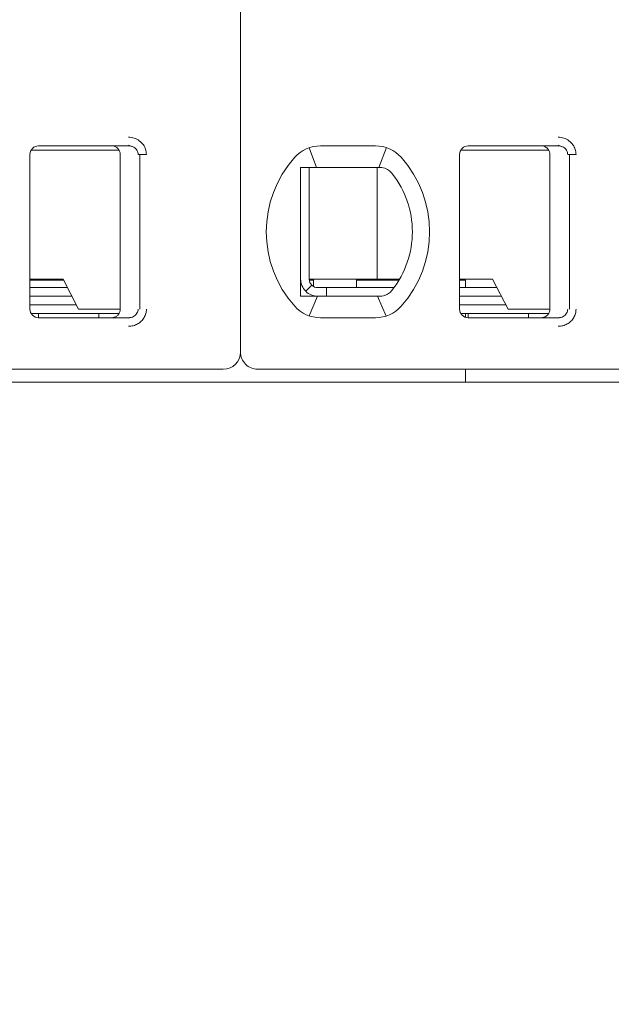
# Model space of a CAD drawing. Header units: millimetres. Extents: x -1114 to 1396, y -630 to 631.
# Tile 425 of 656: x 392 to 399, y -497 to -485. Entities that reach past the tile are written whole.
import ezdxf

# ---------------------------------------------------------------- set-up
doc = ezdxf.new("R2010")
doc.units = ezdxf.units.MM
doc.header["$MEASUREMENT"] = 0

msp = doc.modelspace()

# ---------------------------------------------------------------- linework, layer by layer
at = {"lineweight": 18}
for points, knots in [([(1038.9843, -629.7647), (1038.9843, -629.7647), (-1111.4882, -629.7647), (-1111.4882, -629.7647), (-1111.4882, -629.7647), (-1111.4882, -629.7647), (-1111.4882, 630.7883), (-1111.4882, 630.7883), (-1111.4882, 630.7883), (-1111.4882, 630.7883), (1038.9843, 630.7883), (1038.9843, 630.7883)], [0, 0, 0, 0, 0.3333333, 0.3333333, 0.3333333, 0.3333333, 0.6666667, 0.6666667, 0.6666667, 0.6666667, 1, 1, 1, 1]), ([(393.5927, -486.8466), (393.6147, -486.8464), (393.6358, -486.8497), (393.6569, -486.8565), (393.6569, -486.8565), (393.678, -486.8633), (393.6991, -486.8735), (393.7177, -486.8871), (393.7177, -486.8871), (393.7362, -486.9008), (393.7523, -486.9177), (393.7645, -486.935), (393.7645, -486.935), (393.7767, -486.9522), (393.785, -486.9697), (393.7907, -486.9882), (393.7907, -486.9882), (393.7965, -487.0067), (393.7996, -487.0263), (393.7997, -487.0466)], [0, 0, 0, 0, 0.2, 0.2, 0.2, 0.2, 0.4, 0.4, 0.4, 0.4, 0.6, 0.6, 0.6, 0.6, 0.8, 0.8, 0.8, 0.8, 1, 1, 1, 1]), ([(398.5927, -486.8466), (398.6147, -486.8464), (398.6358, -486.8497), (398.6569, -486.8565), (398.6569, -486.8565), (398.678, -486.8633), (398.6991, -486.8735), (398.7177, -486.8871), (398.7177, -486.8871), (398.7362, -486.9008), (398.7523, -486.9177), (398.7645, -486.935), (398.7645, -486.935), (398.7767, -486.9522), (398.785, -486.9697), (398.7907, -486.9882), (398.7907, -486.9882), (398.7965, -487.0067), (398.7996, -487.0263), (398.7997, -487.0466)], [0, 0, 0, 0, 0.2, 0.2, 0.2, 0.2, 0.4, 0.4, 0.4, 0.4, 0.6, 0.6, 0.6, 0.6, 0.8, 0.8, 0.8, 0.8, 1, 1, 1, 1]), ([(392.5452, -486.9466), (392.5187, -486.9466), (392.4933, -486.9571), (392.4745, -486.9759), (392.4745, -486.9759), (392.4558, -486.9946), (392.4452, -487.0201), (392.4452, -487.0466)], [0, 0, 0, 0, 0.5, 0.5, 0.5, 0.5, 1, 1, 1, 1]), ([(392.5452, -486.9466), (392.5187, -486.9466), (392.4933, -486.9571), (392.4745, -486.9759), (392.4745, -486.9759), (392.4558, -486.9946), (392.4452, -487.0201), (392.4452, -487.0466)], [0, 0, 0, 0, 0.5, 0.5, 0.5, 0.5, 1, 1, 1, 1]), ([(393.3952, -486.9466), (393.4058, -486.9466), (393.4162, -486.9483), (393.4262, -486.9515), (393.4262, -486.9515), (393.4362, -486.9548), (393.4457, -486.9596), (393.4541, -486.9658), (393.4541, -486.9658), (393.4626, -486.9719), (393.4701, -486.9794), (393.4762, -486.9879), (393.4762, -486.9879), (393.4823, -486.9964), (393.4872, -487.0059), (393.4904, -487.0158), (393.4904, -487.0158), (393.4936, -487.0258), (393.4952, -487.0362), (393.4952, -487.0466)], [0, 0, 0, 0, 0.2, 0.2, 0.2, 0.2, 0.4, 0.4, 0.4, 0.4, 0.6, 0.6, 0.6, 0.6, 0.8, 0.8, 0.8, 0.8, 1, 1, 1, 1]), ([(393.5927, -486.9466), (393.6014, -486.9466), (393.6102, -486.9475), (393.6187, -486.9494), (393.6187, -486.9494), (393.627, -486.9512), (393.6352, -486.954), (393.6429, -486.9575), (393.6429, -486.9575), (393.6505, -486.961), (393.6577, -486.9654), (393.6642, -486.9704), (393.6642, -486.9704), (393.6704, -486.9752), (393.676, -486.9806), (393.6809, -486.9865), (393.6809, -486.9865), (393.6855, -486.9919), (393.6894, -486.9978), (393.6926, -487.0041), (393.6926, -487.0041), (393.6959, -487.0103), (393.6984, -487.0169), (393.7002, -487.0236), (393.7002, -487.0236), (393.7021, -487.0312), (393.7031, -487.0389), (393.7031, -487.0466)], [0, 0, 0, 0, 0.1428571, 0.1428571, 0.1428571, 0.1428571, 0.2857143, 0.2857143, 0.2857143, 0.2857143, 0.4285714, 0.4285714, 0.4285714, 0.4285714, 0.5714286, 0.5714286, 0.5714286, 0.5714286, 0.7142857, 0.7142857, 0.7142857, 0.7142857, 0.8571429, 0.8571429, 0.8571429, 0.8571429, 1, 1, 1, 1]), ([(397.5452, -486.9466), (397.5187, -486.9466), (397.4933, -486.9571), (397.4745, -486.9759), (397.4745, -486.9759), (397.4558, -486.9946), (397.4452, -487.0201), (397.4452, -487.0466)], [0, 0, 0, 0, 0.5, 0.5, 0.5, 0.5, 1, 1, 1, 1]), ([(397.5452, -486.9466), (397.5187, -486.9466), (397.4933, -486.9571), (397.4745, -486.9759), (397.4745, -486.9759), (397.4558, -486.9946), (397.4452, -487.0201), (397.4452, -487.0466)], [0, 0, 0, 0, 0.5, 0.5, 0.5, 0.5, 1, 1, 1, 1]), ([(398.3952, -486.9466), (398.4058, -486.9466), (398.4162, -486.9483), (398.4262, -486.9515), (398.4262, -486.9515), (398.4362, -486.9548), (398.4457, -486.9596), (398.4541, -486.9658), (398.4541, -486.9658), (398.4626, -486.9719), (398.4701, -486.9794), (398.4762, -486.9879), (398.4762, -486.9879), (398.4823, -486.9964), (398.4872, -487.0059), (398.4904, -487.0158), (398.4904, -487.0158), (398.4936, -487.0258), (398.4952, -487.0362), (398.4952, -487.0466)], [0, 0, 0, 0, 0.2, 0.2, 0.2, 0.2, 0.4, 0.4, 0.4, 0.4, 0.6, 0.6, 0.6, 0.6, 0.8, 0.8, 0.8, 0.8, 1, 1, 1, 1]), ([(398.5927, -486.9466), (398.6014, -486.9466), (398.6102, -486.9475), (398.6187, -486.9494), (398.6187, -486.9494), (398.627, -486.9512), (398.6352, -486.954), (398.6429, -486.9575), (398.6429, -486.9575), (398.6505, -486.961), (398.6577, -486.9654), (398.6642, -486.9704), (398.6642, -486.9704), (398.6704, -486.9752), (398.676, -486.9806), (398.6809, -486.9865), (398.6809, -486.9865), (398.6855, -486.9919), (398.6894, -486.9978), (398.6926, -487.0041), (398.6926, -487.0041), (398.6959, -487.0103), (398.6984, -487.0169), (398.7002, -487.0236), (398.7002, -487.0236), (398.7021, -487.0312), (398.7031, -487.0389), (398.7031, -487.0466)], [0, 0, 0, 0, 0.1428571, 0.1428571, 0.1428571, 0.1428571, 0.2857143, 0.2857143, 0.2857143, 0.2857143, 0.4285714, 0.4285714, 0.4285714, 0.4285714, 0.5714286, 0.5714286, 0.5714286, 0.5714286, 0.7142857, 0.7142857, 0.7142857, 0.7142857, 0.8571429, 0.8571429, 0.8571429, 0.8571429, 1, 1, 1, 1]), ([(395.5952, -487.1966), (395.602, -487.1966), (395.6088, -487.1966), (395.6156, -487.1966), (395.6156, -487.1966), (395.6224, -487.1966), (395.6292, -487.1966), (395.6361, -487.1966), (395.6361, -487.1966), (395.643, -487.1966), (395.6498, -487.1966), (395.6567, -487.1966)], [0, 0, 0, 0, 0.3333333, 0.3333333, 0.3333333, 0.3333333, 0.6666667, 0.6666667, 0.6666667, 0.6666667, 1, 1, 1, 1]), ([(395.5952, -487.1966), (395.5952, -487.2475), (395.5952, -487.3), (395.5952, -487.355), (395.5952, -487.355), (395.5952, -487.3824), (395.5952, -487.4105), (395.5952, -487.4395), (395.5952, -487.4395), (395.5952, -487.4539), (395.5952, -487.4686), (395.5952, -487.4835), (395.5952, -487.4835), (395.5952, -487.4984), (395.5952, -487.5136), (395.5952, -487.529), (395.5952, -487.529), (395.5952, -487.5597), (395.5952, -487.5913), (395.5952, -487.624), (395.5952, -487.624), (395.5952, -487.6567), (395.5952, -487.6905), (395.5952, -487.7259), (395.5952, -487.7259), (395.5952, -487.7436), (395.5952, -487.7615), (395.5952, -487.7796), (395.5952, -487.7796), (395.5952, -487.7977), (395.5952, -487.816), (395.5952, -487.8345), (395.5952, -487.8345), (395.5952, -487.853), (395.5952, -487.8717), (395.5952, -487.8907), (395.5952, -487.8907), (395.5952, -487.9097), (395.5952, -487.9289), (395.5952, -487.9479), (395.5952, -487.9479), (395.5952, -487.986), (395.5952, -488.0235), (395.5952, -488.0606), (395.5952, -488.0606), (395.5952, -488.0699), (395.5952, -488.0791), (395.5952, -488.0883), (395.5952, -488.0883), (395.5952, -488.0975), (395.5952, -488.1067), (395.5952, -488.1158), (395.5952, -488.1158), (395.5952, -488.134), (395.5952, -488.1519), (395.5952, -488.1693), (395.5952, -488.1693), (395.5952, -488.2043), (395.5952, -488.2379), (395.5952, -488.2706), (395.5952, -488.2706), (395.5952, -488.2869), (395.5952, -488.303), (395.5952, -488.3189), (395.5952, -488.3189), (395.5952, -488.3347), (395.5952, -488.3504), (395.5952, -488.3657), (395.5952, -488.3657), (395.5952, -488.3964), (395.5952, -488.4259), (395.5952, -488.4547), (395.5952, -488.4547), (395.5952, -488.4835), (395.5952, -488.5114), (395.5952, -488.5388), (395.5952, -488.5388), (395.5952, -488.5935), (395.5952, -488.6458), (395.5952, -488.6966)], [0, 0, 0, 0, 0.05, 0.05, 0.05, 0.05, 0.1, 0.1, 0.1, 0.1, 0.15, 0.15, 0.15, 0.15, 0.2, 0.2, 0.2, 0.2, 0.25, 0.25, 0.25, 0.25, 0.3, 0.3, 0.3, 0.3, 0.35, 0.35, 0.35, 0.35, 0.4, 0.4, 0.4, 0.4, 0.45, 0.45, 0.45, 0.45, 0.5, 0.5, 0.5, 0.5, 0.55, 0.55, 0.55, 0.55, 0.6, 0.6, 0.6, 0.6, 0.65, 0.65, 0.65, 0.65, 0.7, 0.7, 0.7, 0.7, 0.75, 0.75, 0.75, 0.75, 0.8, 0.8, 0.8, 0.8, 0.85, 0.85, 0.85, 0.85, 0.9, 0.9, 0.9, 0.9, 0.95, 0.95, 0.95, 0.95, 1, 1, 1, 1]), ([(395.8244, -487.1966), (395.8193, -487.1966), (395.8141, -487.1966), (395.8088, -487.1966), (395.8088, -487.1966), (395.8035, -487.1966), (395.7982, -487.1966), (395.7928, -487.1966), (395.7928, -487.1966), (395.7874, -487.1966), (395.7819, -487.1966), (395.7763, -487.1966), (395.7763, -487.1966), (395.7706, -487.1966), (395.7648, -487.1966), (395.7588, -487.1966), (395.7588, -487.1966), (395.7529, -487.1966), (395.7467, -487.1966), (395.7405, -487.1966), (395.7405, -487.1966), (395.7342, -487.1966), (395.7278, -487.1966), (395.7212, -487.1966), (395.7212, -487.1966), (395.7146, -487.1966), (395.7078, -487.1966), (395.7009, -487.1966), (395.7009, -487.1966), (395.6939, -487.1966), (395.6868, -487.1966), (395.6794, -487.1966), (395.6794, -487.1966), (395.6721, -487.1966), (395.6645, -487.1966), (395.6567, -487.1966)], [0, 0, 0, 0, 0.1111111, 0.1111111, 0.1111111, 0.1111111, 0.2222222, 0.2222222, 0.2222222, 0.2222222, 0.3333333, 0.3333333, 0.3333333, 0.3333333, 0.4444444, 0.4444444, 0.4444444, 0.4444444, 0.5555556, 0.5555556, 0.5555556, 0.5555556, 0.6666667, 0.6666667, 0.6666667, 0.6666667, 0.7777778, 0.7777778, 0.7777778, 0.7777778, 0.8888889, 0.8888889, 0.8888889, 0.8888889, 1, 1, 1, 1]), ([(396.5076, -487.1966), (396.5029, -487.1966), (396.4983, -487.1966), (396.4936, -487.1966), (396.4936, -487.1966), (396.4889, -487.1966), (396.4843, -487.1966), (396.4797, -487.1966), (396.4797, -487.1966), (396.4751, -487.1966), (396.4706, -487.1966), (396.4661, -487.1966)], [0, 0, 0, 0, 0.3333333, 0.3333333, 0.3333333, 0.3333333, 0.6666667, 0.6666667, 0.6666667, 0.6666667, 1, 1, 1, 1]), ([(396.6053, -487.2221), (396.595, -487.2163), (396.5843, -487.2115), (396.5735, -487.2078), (396.5735, -487.2078), (396.5627, -487.204), (396.5517, -487.2012), (396.5407, -487.1994), (396.5407, -487.1994), (396.5297, -487.1975), (396.5186, -487.1966), (396.5076, -487.1966)], [0, 0, 0, 0, 0.3333333, 0.3333333, 0.3333333, 0.3333333, 0.6666667, 0.6666667, 0.6666667, 0.6666667, 1, 1, 1, 1]), ([(396.6659, -487.2744), (396.6607, -487.2676), (396.6549, -487.261), (396.6486, -487.2547), (396.6486, -487.2547), (396.6423, -487.2485), (396.6355, -487.2425), (396.6282, -487.237), (396.6282, -487.237), (396.621, -487.2316), (396.6133, -487.2266), (396.6053, -487.2221)], [0, 0, 0, 0, 0.3333333, 0.3333333, 0.3333333, 0.3333333, 0.6666667, 0.6666667, 0.6666667, 0.6666667, 1, 1, 1, 1]), ([(395.5952, -488.4966), (395.5952, -488.5496), (395.6163, -488.6005), (395.6538, -488.638), (395.6538, -488.638), (395.6913, -488.6755), (395.7422, -488.6966), (395.7952, -488.6966)], [0, 0, 0, 0, 0.5, 0.5, 0.5, 0.5, 1, 1, 1, 1]), ([(395.6952, -488.4966), (395.6952, -488.5231), (395.7058, -488.5486), (395.7245, -488.5673), (395.7245, -488.5673), (395.7433, -488.5861), (395.7687, -488.5966), (395.7952, -488.5966)], [0, 0, 0, 0, 0.5, 0.5, 0.5, 0.5, 1, 1, 1, 1]), ([(396.6053, -488.6711), (396.5952, -488.6768), (396.5847, -488.6815), (396.574, -488.6853), (396.574, -488.6853), (396.5632, -488.6891), (396.5523, -488.6919), (396.5412, -488.6938), (396.5412, -488.6938), (396.5301, -488.6957), (396.5189, -488.6966), (396.5076, -488.6966)], [0, 0, 0, 0, 0.3333333, 0.3333333, 0.3333333, 0.3333333, 0.6666667, 0.6666667, 0.6666667, 0.6666667, 1, 1, 1, 1]), ([(396.6053, -488.6711), (396.6136, -488.6665), (396.6214, -488.6613), (396.6287, -488.6558), (396.6287, -488.6558), (396.636, -488.6502), (396.6428, -488.6443), (396.649, -488.6381), (396.649, -488.6381), (396.6552, -488.6319), (396.6608, -488.6254), (396.6659, -488.6188)], [0, 0, 0, 0, 0.3333333, 0.3333333, 0.3333333, 0.3333333, 0.6666667, 0.6666667, 0.6666667, 0.6666667, 1, 1, 1, 1]), ([(395.5952, -488.6966), (395.6021, -488.6966), (395.609, -488.6966), (395.6158, -488.6966), (395.6158, -488.6966), (395.6227, -488.6966), (395.6295, -488.6966), (395.6363, -488.6966), (395.6363, -488.6966), (395.6431, -488.6966), (395.6499, -488.6966), (395.6567, -488.6966)], [0, 0, 0, 0, 0.3333333, 0.3333333, 0.3333333, 0.3333333, 0.6666667, 0.6666667, 0.6666667, 0.6666667, 1, 1, 1, 1]), ([(395.6567, -488.6966), (395.6645, -488.6966), (395.6721, -488.6966), (395.6794, -488.6966), (395.6794, -488.6966), (395.6868, -488.6966), (395.6939, -488.6966), (395.7009, -488.6966), (395.7009, -488.6966), (395.7078, -488.6966), (395.7146, -488.6966), (395.7212, -488.6966), (395.7212, -488.6966), (395.7278, -488.6966), (395.7342, -488.6966), (395.7404, -488.6966), (395.7404, -488.6966), (395.7467, -488.6966), (395.7529, -488.6966), (395.7588, -488.6966), (395.7588, -488.6966), (395.7648, -488.6966), (395.7706, -488.6966), (395.7763, -488.6966), (395.7763, -488.6966), (395.7819, -488.6966), (395.7874, -488.6966), (395.7928, -488.6966), (395.7928, -488.6966), (395.7982, -488.6966), (395.8035, -488.6966), (395.8088, -488.6966), (395.8088, -488.6966), (395.8141, -488.6966), (395.8193, -488.6966), (395.8244, -488.6966)], [0, 0, 0, 0, 0.1111111, 0.1111111, 0.1111111, 0.1111111, 0.2222222, 0.2222222, 0.2222222, 0.2222222, 0.3333333, 0.3333333, 0.3333333, 0.3333333, 0.4444444, 0.4444444, 0.4444444, 0.4444444, 0.5555556, 0.5555556, 0.5555556, 0.5555556, 0.6666667, 0.6666667, 0.6666667, 0.6666667, 0.7777778, 0.7777778, 0.7777778, 0.7777778, 0.8888889, 0.8888889, 0.8888889, 0.8888889, 1, 1, 1, 1]), ([(396.4661, -488.6966), (396.4706, -488.6966), (396.4751, -488.6966), (396.4797, -488.6966), (396.4797, -488.6966), (396.4843, -488.6966), (396.489, -488.6966), (396.4936, -488.6966), (396.4936, -488.6966), (396.4983, -488.6966), (396.503, -488.6966), (396.5076, -488.6966)], [0, 0, 0, 0, 0.3333333, 0.3333333, 0.3333333, 0.3333333, 0.6666667, 0.6666667, 0.6666667, 0.6666667, 1, 1, 1, 1]), ([(392.4452, -488.8466), (392.4452, -488.8731), (392.4558, -488.8986), (392.4745, -488.9173), (392.4745, -488.9173), (392.4933, -488.9361), (392.5187, -488.9466), (392.5452, -488.9466)], [0, 0, 0, 0, 0.5, 0.5, 0.5, 0.5, 1, 1, 1, 1]), ([(392.4452, -488.8466), (392.4452, -488.8731), (392.4558, -488.8986), (392.4745, -488.9173), (392.4745, -488.9173), (392.4933, -488.9361), (392.5187, -488.9466), (392.5452, -488.9466)], [0, 0, 0, 0, 0.5, 0.5, 0.5, 0.5, 1, 1, 1, 1]), ([(393.4952, -488.8466), (393.4952, -488.857), (393.4936, -488.8675), (393.4904, -488.8774), (393.4904, -488.8774), (393.4872, -488.8874), (393.4823, -488.8968), (393.4762, -488.9053), (393.4762, -488.9053), (393.4701, -488.9138), (393.4627, -488.9212), (393.4542, -488.9274), (393.4542, -488.9274), (393.4458, -488.9335), (393.4363, -488.9384), (393.4263, -488.9416), (393.4263, -488.9416), (393.4164, -488.9449), (393.4058, -488.9466), (393.3952, -488.9466)], [0, 0, 0, 0, 0.2, 0.2, 0.2, 0.2, 0.4, 0.4, 0.4, 0.4, 0.6, 0.6, 0.6, 0.6, 0.8, 0.8, 0.8, 0.8, 1, 1, 1, 1]), ([(393.7031, -488.8466), (393.7031, -488.8551), (393.7019, -488.8636), (393.6996, -488.8718), (393.6996, -488.8718), (393.6972, -488.88), (393.6937, -488.8878), (393.6893, -488.8951), (393.6893, -488.8951), (393.6847, -488.9026), (393.6791, -488.9095), (393.6726, -488.9156), (393.6726, -488.9156), (393.666, -488.9219), (393.6586, -488.9273), (393.6505, -488.9318), (393.6505, -488.9318), (393.6419, -488.9366), (393.6327, -488.9402), (393.6231, -488.9427), (393.6231, -488.9427), (393.6132, -488.9453), (393.6029, -488.9466), (393.5927, -488.9466)], [0, 0, 0, 0, 0.1666667, 0.1666667, 0.1666667, 0.1666667, 0.3333333, 0.3333333, 0.3333333, 0.3333333, 0.5, 0.5, 0.5, 0.5, 0.6666667, 0.6666667, 0.6666667, 0.6666667, 0.8333333, 0.8333333, 0.8333333, 0.8333333, 1, 1, 1, 1]), ([(393.7997, -488.8466), (393.7997, -488.864), (393.7975, -488.8808), (393.793, -488.8973), (393.793, -488.8973), (393.7884, -488.9139), (393.7816, -488.9302), (393.7728, -488.9453), (393.7728, -488.9453), (393.7639, -488.9604), (393.7532, -488.9743), (393.7403, -488.9868), (393.7403, -488.9868), (393.7275, -488.9994), (393.7126, -489.0105), (393.6969, -489.0194), (393.6969, -489.0194), (393.6812, -489.0283), (393.6647, -489.035), (393.6473, -489.0395), (393.6473, -489.0395), (393.63, -489.044), (393.6118, -489.0464), (393.5927, -489.0466)], [0, 0, 0, 0, 0.1666667, 0.1666667, 0.1666667, 0.1666667, 0.3333333, 0.3333333, 0.3333333, 0.3333333, 0.5, 0.5, 0.5, 0.5, 0.6666667, 0.6666667, 0.6666667, 0.6666667, 0.8333333, 0.8333333, 0.8333333, 0.8333333, 1, 1, 1, 1]), ([(397.4452, -488.8466), (397.4452, -488.8731), (397.4558, -488.8986), (397.4745, -488.9173), (397.4745, -488.9173), (397.4933, -488.9361), (397.5187, -488.9466), (397.5452, -488.9466)], [0, 0, 0, 0, 0.5, 0.5, 0.5, 0.5, 1, 1, 1, 1]), ([(397.4452, -488.8466), (397.4452, -488.8731), (397.4558, -488.8986), (397.4745, -488.9173), (397.4745, -488.9173), (397.4933, -488.9361), (397.5187, -488.9466), (397.5452, -488.9466)], [0, 0, 0, 0, 0.5, 0.5, 0.5, 0.5, 1, 1, 1, 1]), ([(398.4952, -488.8466), (398.4952, -488.857), (398.4936, -488.8675), (398.4904, -488.8774), (398.4904, -488.8774), (398.4872, -488.8874), (398.4823, -488.8968), (398.4762, -488.9053), (398.4762, -488.9053), (398.4701, -488.9138), (398.4627, -488.9212), (398.4542, -488.9274), (398.4542, -488.9274), (398.4458, -488.9335), (398.4363, -488.9384), (398.4263, -488.9416), (398.4263, -488.9416), (398.4164, -488.9449), (398.4058, -488.9466), (398.3952, -488.9466)], [0, 0, 0, 0, 0.2, 0.2, 0.2, 0.2, 0.4, 0.4, 0.4, 0.4, 0.6, 0.6, 0.6, 0.6, 0.8, 0.8, 0.8, 0.8, 1, 1, 1, 1]), ([(398.7031, -488.8466), (398.7031, -488.8551), (398.7019, -488.8636), (398.6996, -488.8718), (398.6996, -488.8718), (398.6972, -488.88), (398.6937, -488.8878), (398.6893, -488.8951), (398.6893, -488.8951), (398.6847, -488.9026), (398.6791, -488.9095), (398.6726, -488.9156), (398.6726, -488.9156), (398.666, -488.9219), (398.6586, -488.9273), (398.6505, -488.9318), (398.6505, -488.9318), (398.6419, -488.9366), (398.6327, -488.9402), (398.6231, -488.9427), (398.6231, -488.9427), (398.6132, -488.9453), (398.6029, -488.9466), (398.5927, -488.9466)], [0, 0, 0, 0, 0.1666667, 0.1666667, 0.1666667, 0.1666667, 0.3333333, 0.3333333, 0.3333333, 0.3333333, 0.5, 0.5, 0.5, 0.5, 0.6666667, 0.6666667, 0.6666667, 0.6666667, 0.8333333, 0.8333333, 0.8333333, 0.8333333, 1, 1, 1, 1]), ([(398.7997, -488.8466), (398.7997, -488.864), (398.7975, -488.8808), (398.793, -488.8973), (398.793, -488.8973), (398.7884, -488.9139), (398.7816, -488.9302), (398.7728, -488.9453), (398.7728, -488.9453), (398.7639, -488.9604), (398.7532, -488.9743), (398.7403, -488.9868), (398.7403, -488.9868), (398.7275, -488.9994), (398.7126, -489.0105), (398.6969, -489.0194), (398.6969, -489.0194), (398.6812, -489.0283), (398.6647, -489.035), (398.6473, -489.0395), (398.6473, -489.0395), (398.63, -489.044), (398.6118, -489.0464), (398.5927, -489.0466)], [0, 0, 0, 0, 0.1666667, 0.1666667, 0.1666667, 0.1666667, 0.3333333, 0.3333333, 0.3333333, 0.3333333, 0.5, 0.5, 0.5, 0.5, 0.6666667, 0.6666667, 0.6666667, 0.6666667, 0.8333333, 0.8333333, 0.8333333, 0.8333333, 1, 1, 1, 1]), ([(394.8952, -489.3466), (394.8952, -489.3996), (394.9163, -489.4505), (394.9538, -489.488), (394.9538, -489.488), (394.9913, -489.5255), (395.0422, -489.5466), (395.0952, -489.5466)], [0, 0, 0, 0, 0.5, 0.5, 0.5, 0.5, 1, 1, 1, 1])]:
    msp.add_open_spline(points, degree=3, knots=knots, dxfattribs=at)
for points in [[(394.8952, -478.9266), (394.8952, -478.9266), (394.8952, -489.3466), (394.8952, -489.3466)], [(394.8952, -478.9266), (394.8952, -478.9266), (394.8952, -489.3466), (394.8952, -489.3466)], [(392.5452, -486.9466), (392.5452, -486.9466), (393.5927, -486.9466), (393.5927, -486.9466)], [(392.5452, -486.9466), (392.5452, -486.9466), (393.5927, -486.9466), (393.5927, -486.9466)], [(393.5927, -486.9466), (393.5927, -486.9466), (393.3952, -486.9466), (393.3952, -486.9466)], [(393.5916, -486.9397), (393.5916, -486.9397), (393.6353, -486.9544), (393.6353, -486.9544)], [(395.8244, -486.9466), (395.7106, -486.9466), (395.6022, -486.9951), (395.5263, -487.0799)], [(395.8244, -486.9466), (395.7106, -486.9466), (395.6022, -486.9951), (395.5263, -487.0799)], [(395.6937, -486.9686), (395.6937, -486.9686), (395.7781, -487.1966), (395.7781, -487.1966)], [(395.8244, -486.9466), (395.8244, -486.9466), (396.4661, -486.9466), (396.4661, -486.9466)], [(395.8244, -486.9466), (395.8244, -486.9466), (396.4661, -486.9466), (396.4661, -486.9466)], [(396.7642, -487.0799), (396.6883, -486.9951), (396.5799, -486.9466), (396.4661, -486.9466)], [(396.7642, -487.0799), (396.6883, -486.9951), (396.5799, -486.9466), (396.4661, -486.9466)], [(396.5069, -487.1966), (396.5069, -487.1966), (396.5925, -486.9671), (396.5925, -486.9671)], [(397.5452, -486.9466), (397.5452, -486.9466), (398.5927, -486.9466), (398.5927, -486.9466)], [(397.5452, -486.9466), (397.5452, -486.9466), (398.5927, -486.9466), (398.5927, -486.9466)], [(398.5927, -486.9466), (398.5927, -486.9466), (398.3952, -486.9466), (398.3952, -486.9466)], [(398.5916, -486.9397), (398.5916, -486.9397), (398.6353, -486.9544), (398.6353, -486.9544)], [(392.4452, -488.8466), (392.4452, -488.8466), (392.4452, -487.0466), (392.4452, -487.0466)], [(392.4452, -488.8466), (392.4452, -488.8466), (392.4452, -487.0466), (392.4452, -487.0466)], [(393.1261, -486.9966), (393.1261, -486.9966), (392.4586, -486.9966), (392.4586, -486.9966)], [(393.4754, -486.9966), (393.4754, -486.9966), (393.1261, -486.9966), (393.1261, -486.9966)], [(393.4952, -488.8466), (393.4952, -488.8466), (393.4952, -487.0466), (393.4952, -487.0466)], [(393.7031, -487.0466), (393.7031, -487.0466), (393.7997, -487.0466), (393.7997, -487.0466)], [(393.723, -488.8466), (393.723, -488.8466), (393.723, -487.0466), (393.723, -487.0466)], [(395.5263, -487.0799), (395.0849, -487.5734), (395.0849, -488.3198), (395.5263, -488.8133)], [(395.5263, -487.0799), (395.0849, -487.5734), (395.0849, -488.3198), (395.5263, -488.8133)], [(396.7642, -488.8133), (397.2056, -488.3198), (397.2056, -487.5734), (396.7642, -487.0799)], [(396.7642, -488.8133), (397.2056, -488.3198), (397.2056, -487.5734), (396.7642, -487.0799)], [(397.4452, -488.8466), (397.4452, -488.8466), (397.4452, -487.0466), (397.4452, -487.0466)], [(397.4452, -488.8466), (397.4452, -488.8466), (397.4452, -487.0466), (397.4452, -487.0466)], [(398.1261, -486.9966), (398.1261, -486.9966), (397.4586, -486.9966), (397.4586, -486.9966)], [(398.4754, -486.9966), (398.4754, -486.9966), (398.1261, -486.9966), (398.1261, -486.9966)], [(398.4952, -488.8466), (398.4952, -488.8466), (398.4952, -487.0466), (398.4952, -487.0466)], [(398.7031, -487.0466), (398.7031, -487.0466), (398.7997, -487.0466), (398.7997, -487.0466)], [(398.723, -488.8466), (398.723, -488.8466), (398.723, -487.0466), (398.723, -487.0466)], [(395.6952, -487.1966), (395.6952, -487.1966), (395.6952, -488.4966), (395.6952, -488.4966)], [(396.4661, -487.1966), (396.4661, -487.1966), (395.8244, -487.1966), (395.8244, -487.1966)], [(396.4843, -487.1966), (396.4843, -487.1966), (396.4843, -488.4966), (396.4843, -488.4966)], [(396.8952, -487.9466), (396.8952, -487.7033), (396.8146, -487.4669), (396.6659, -487.2744)], [(396.6659, -488.6188), (396.8146, -488.4263), (396.8952, -488.1899), (396.8952, -487.9466)], [(392.8352, -488.5076), (392.8352, -488.5076), (392.4451, -488.5076), (392.4451, -488.5076)], [(392.8296, -488.4966), (392.8296, -488.4966), (392.4452, -488.4966), (392.4452, -488.4966)], [(393.0101, -488.8466), (393.0101, -488.8466), (392.8296, -488.4966), (392.8296, -488.4966)], [(395.7245, -488.5673), (395.7245, -488.5673), (395.6538, -488.638), (395.6538, -488.638)], [(395.6952, -488.4966), (395.6952, -488.4966), (396.4548, -488.4966), (396.4548, -488.4966)], [(395.7452, -488.5076), (395.7452, -488.5076), (395.6957, -488.5076), (395.6957, -488.5076)], [(395.7452, -488.5832), (395.7452, -488.5832), (395.7452, -488.4966), (395.7452, -488.4966)], [(396.2452, -488.5966), (396.2452, -488.5966), (396.2452, -488.4966), (396.2452, -488.4966)], [(396.7412, -488.5076), (396.7412, -488.5076), (396.2452, -488.5076), (396.2452, -488.5076)], [(396.4548, -488.4966), (396.4548, -488.4966), (396.5056, -488.4966), (396.5056, -488.4966)], [(396.7479, -488.4966), (396.7479, -488.4966), (396.5056, -488.4966), (396.5056, -488.4966)], [(397.8296, -488.4966), (397.8296, -488.4966), (397.4452, -488.4966), (397.4452, -488.4966)], [(397.515, -488.5076), (397.515, -488.5076), (397.4452, -488.5076), (397.4452, -488.5076)], [(397.515, -488.5966), (397.515, -488.5966), (397.515, -488.5076), (397.515, -488.5076)], [(398.0101, -488.8466), (398.0101, -488.8466), (397.8296, -488.4966), (397.8296, -488.4966)], [(392.4453, -488.5966), (392.4453, -488.5966), (392.8812, -488.5966), (392.8812, -488.5966)], [(395.8952, -488.5966), (395.8952, -488.5966), (395.7952, -488.5966), (395.7952, -488.5966)], [(395.8952, -488.5966), (395.8952, -488.5966), (395.8952, -488.6966), (395.8952, -488.6966)], [(395.8952, -488.5966), (395.8952, -488.5966), (396.6827, -488.5966), (396.6827, -488.5966)], [(397.4453, -488.5966), (397.4453, -488.5966), (397.8812, -488.5966), (397.8812, -488.5966)], [(392.9327, -488.6966), (392.9327, -488.6966), (392.4453, -488.6966), (392.4453, -488.6966)], [(392.9843, -488.7966), (392.9843, -488.7966), (392.4453, -488.7966), (392.4453, -488.7966)], [(395.6946, -488.925), (395.6946, -488.925), (395.7921, -488.6966), (395.7921, -488.6966)], [(395.8244, -488.6966), (395.8244, -488.6966), (396.4661, -488.6966), (396.4661, -488.6966)], [(396.5903, -488.9268), (396.5903, -488.9268), (396.4891, -488.6966), (396.4891, -488.6966)], [(397.9327, -488.6966), (397.9327, -488.6966), (397.4453, -488.6966), (397.4453, -488.6966)], [(397.9843, -488.7966), (397.9843, -488.7966), (397.4453, -488.7966), (397.4453, -488.7966)], [(393.4718, -488.8966), (393.4718, -488.8966), (392.4587, -488.8966), (392.4587, -488.8966)], [(392.5452, -488.9466), (392.5452, -488.9466), (392.5452, -488.8966), (392.5452, -488.8966)], [(393.0101, -488.8466), (393.0101, -488.8466), (393.1261, -488.8466), (393.1261, -488.8466)], [(393.1261, -488.8466), (393.1261, -488.8466), (393.4887, -488.8466), (393.4887, -488.8466)], [(393.2452, -488.8966), (393.2452, -488.8966), (393.2452, -488.9466), (393.2452, -488.9466)], [(395.5263, -488.8133), (395.6022, -488.8981), (395.7106, -488.9466), (395.8244, -488.9466)], [(395.5263, -488.8133), (395.6022, -488.8981), (395.7106, -488.9466), (395.8244, -488.9466)], [(396.4661, -488.9466), (396.5799, -488.9466), (396.6883, -488.8981), (396.7642, -488.8133)], [(396.4661, -488.9466), (396.5799, -488.9466), (396.6883, -488.8981), (396.7642, -488.8133)], [(398.4718, -488.8966), (398.4718, -488.8966), (397.4587, -488.8966), (397.4587, -488.8966)], [(397.515, -488.9419), (397.515, -488.9419), (397.515, -488.8966), (397.515, -488.8966)], [(397.5452, -488.9466), (397.5452, -488.9466), (397.5452, -488.8966), (397.5452, -488.8966)], [(398.0101, -488.8466), (398.0101, -488.8466), (398.1261, -488.8466), (398.1261, -488.8466)], [(398.1261, -488.8466), (398.1261, -488.8466), (398.4887, -488.8466), (398.4887, -488.8466)], [(398.2452, -488.8966), (398.2452, -488.8966), (398.2452, -488.9466), (398.2452, -488.9466)], [(392.5452, -488.9466), (392.5452, -488.9466), (393.5927, -488.9466), (393.5927, -488.9466)], [(392.5452, -488.9466), (392.5452, -488.9466), (393.5927, -488.9466), (393.5927, -488.9466)], [(393.6149, -488.9445), (393.6149, -488.9445), (393.5916, -488.9535), (393.5916, -488.9535)], [(393.5927, -488.9534), (393.5927, -488.9534), (393.5927, -488.9466), (393.5927, -488.9466)], [(395.8244, -488.9466), (395.8244, -488.9466), (396.4661, -488.9466), (396.4661, -488.9466)], [(396.4661, -488.9466), (396.4661, -488.9466), (395.8244, -488.9466), (395.8244, -488.9466)], [(397.5452, -488.9466), (397.5452, -488.9466), (398.5927, -488.9466), (398.5927, -488.9466)], [(397.5452, -488.9466), (397.5452, -488.9466), (398.5927, -488.9466), (398.5927, -488.9466)], [(398.6149, -488.9445), (398.6149, -488.9445), (398.5916, -488.9535), (398.5916, -488.9535)], [(398.5927, -488.9534), (398.5927, -488.9534), (398.5927, -488.9466), (398.5927, -488.9466)], [(394.6952, -489.5466), (394.8057, -489.5466), (394.8952, -489.4571), (394.8952, -489.3466)], [(390.0952, -489.5466), (390.0952, -489.5466), (394.6952, -489.5466), (394.6952, -489.5466)], [(395.0952, -489.5466), (395.0952, -489.5466), (399.6952, -489.5466), (399.6952, -489.5466)], [(397.515, -489.6966), (397.515, -489.6966), (397.515, -489.5466), (397.515, -489.5466)], [(424.7452, -489.6966), (424.7452, -489.6966), (385.0452, -489.6966), (385.0452, -489.6966)]]:
    msp.add_open_spline(points, degree=3, dxfattribs=at)

doc.saveas('drawing.dxf')
